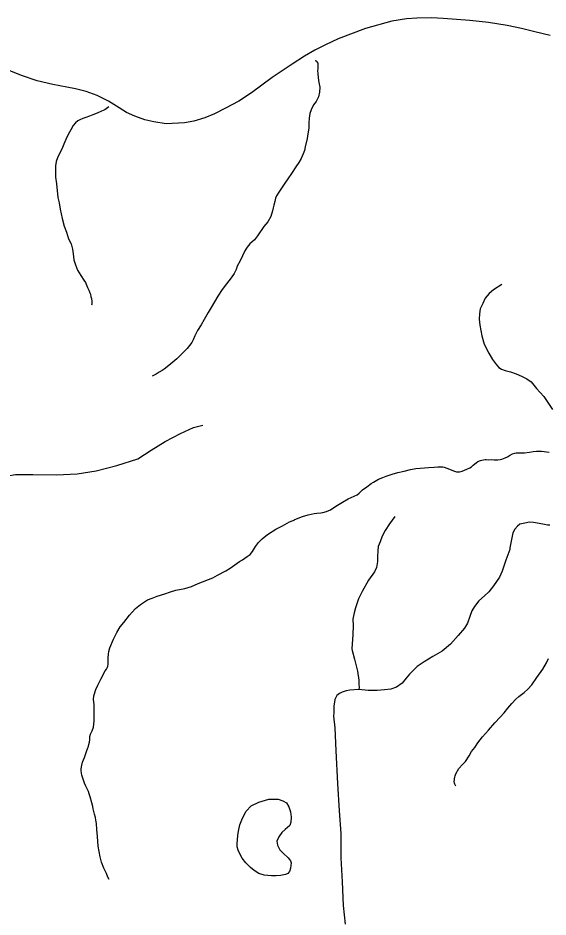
# Model space of a CAD drawing. Extents: x 2220236 to 2384410, y 720751 to 894131.
# Drawn here: x 2319153 to 2322567, y 875066 to 880858 of the extents above; entities that cross this region are included whole.
import ezdxf

# ---------------------------------------------------------------- set-up
doc = ezdxf.new("R2010")
doc.units = 0
doc.layers.add('Default', color=7, linetype='Continuous')

msp = doc.modelspace()

# ---------------------------------------------------------------- linework, layer by layer
at = {"layer": 'Default'}
for points in [[(2322581.3, 880743.9), (2322483, 880768.8), (2322396.9, 880789.9), (2322304.7, 880808.9), (2322182.6, 880829.6), (2322062.4, 880842.2), (2321892.4, 880854.5), (2321818.3, 880857.6), (2321722.5, 880856.7), (2321654.5, 880851.9), (2321560.6, 880836.9), (2321391.3, 880789.1), (2321216.2, 880723.3), (2321134.5, 880684.3), (2321064.9, 880649.7), (2320997.3, 880610.9), (2320917.9, 880560.2), (2320791, 880474.8), (2320656, 880375.4), (2320574.5, 880322.4), (2320489.1, 880277.7), (2320419.6, 880240.8), (2320355.9, 880214.2), (2320286.1, 880193.6), (2320226.3, 880182.9), (2320106.4, 880175.6), (2320028.2, 880188.8), (2319970.2, 880202), (2319905.9, 880225.4), (2319851.7, 880248.8), (2319803.5, 880278.2), (2319735.1, 880321.4), (2319662.5, 880358.7), (2319592.4, 880384), (2319524.1, 880401.2), (2319468, 880412.5), (2319377.9, 880429.6), (2319275.7, 880452.4), (2319175.4, 880487.4), (2319095.1, 880518.5)], [(2321068.9, 880585.2), (2321069.3, 880584.4), (2321075.4, 880578.9), (2321078.5, 880575), (2321083.3, 880567), (2321085.3, 880556.5), (2321085.3, 880550.7), (2321083.3, 880530.8), (2321082.5, 880516.9), (2321083.4, 880500.6), (2321087.3, 880472.7), (2321091.4, 880442.7), (2321097.3, 880410.9), (2321095.3, 880380.4), (2321089.3, 880350.5), (2321073.4, 880320.5), (2321057.3, 880298.4), (2321041.4, 880266.5), (2321033.3, 880242.4), (2321029.4, 880212.8), (2321025.4, 880182.3), (2321025.3, 880146.8), (2321019.3, 880110.6), (2321015.4, 880080.8), (2321003.3, 880028.7), (2320997.3, 880004.6), (2320989.4, 879982.1), (2320977.2, 879952.2), (2320961.3, 879926.9), (2320943.2, 879898.2), (2320915.3, 879856), (2320891.2, 879820.6), (2320871.2, 879794.4), (2320855.3, 879768.3), (2320837.2, 879742.2), (2320817.2, 879712.5), (2320811.2, 879696.7), (2320807.3, 879676.1), (2320801.2, 879652.8), (2320797.2, 879634.5), (2320791.2, 879614.6), (2320781.3, 879578.2), (2320763.2, 879544.6), (2320735.3, 879514.7), (2320695.1, 879454), (2320677.2, 879428.7), (2320647.2, 879402), (2320629.2, 879382.3), (2320613.2, 879358.6), (2320599.1, 879326.2), (2320583.1, 879292.6), (2320565.1, 879258.2), (2320559.1, 879238.4), (2320545.2, 879212.4), (2320525.1, 879184.3), (2320495.1, 879144.7), (2320467, 879108.1), (2320439.1, 879066), (2320418.3, 879028.3), (2320397.2, 878992), (2320377.1, 878960.2), (2320353, 878916.4), (2320333.1, 878880.3), (2320309, 878844.1), (2320290.9, 878810.6), (2320281, 878783.8), (2320273, 878766.2), (2320243.1, 878728.2), (2320203, 878690.3), (2320175, 878662.2), (2320151.1, 878639.8), (2320125, 878618.3), (2320094.9, 878596.5), (2320081, 878587.7), (2320062.9, 878576.3), (2320043, 878563.9), (2320028.9, 878556.1), (2320016.9, 878549.8)], [(2319738.5, 880284.5), (2319712.2, 880267), (2319690.8, 880256.4), (2319662.9, 880243.6), (2319635, 880232.7), (2319612.9, 880224.4), (2319588.8, 880216.8), (2319570.9, 880210.4), (2319550.8, 880202.2), (2319538.9, 880194.3), (2319522.4, 880181.2), (2319508.9, 880164.3), (2319492.9, 880136.6), (2319476.9, 880106.3), (2319460.8, 880074.5), (2319448.8, 880044.6), (2319434.7, 880012.8), (2319418.8, 879980.1), (2319406.8, 879956.6), (2319398.7, 879934.1), (2319394.7, 879904.5), (2319394.7, 879862.7), (2319394.7, 879832.3), (2319399.9, 879789.1), (2319408.7, 879700.8), (2319416.9, 879666.5), (2319424.7, 879626.6), (2319436.8, 879566.5), (2319450.9, 879516.2), (2319464.8, 879478.2), (2319478.8, 879434.5), (2319494.8, 879402.2), (2319504.8, 879368.2), (2319508.8, 879337.9), (2319512.8, 879300.5), (2319522.7, 879266.5), (2319536.9, 879234.2), (2319556.8, 879198), (2319576.8, 879168.5), (2319586.8, 879154.1), (2319600.9, 879121.8), (2319608.8, 879104.1), (2319614.9, 879088), (2319618.9, 879078.3), (2319622.8, 879062.1), (2319626.9, 879049.9), (2319628.7, 879034.3), (2319628.7, 879013.9), (2319626.8, 879008)], [(2322269.6, 879141.6), (2322216.9, 879106.4), (2322187, 879081.8), (2322162.4, 879052), (2322146.6, 879018.6), (2322130.8, 878983.4), (2322125.5, 878951.8), (2322123.8, 878918.4), (2322127.3, 878878), (2322141.3, 878811.2), (2322155.4, 878756.7), (2322185.2, 878698.7), (2322209.8, 878658.2), (2322234.4, 878623.1), (2322250.2, 878605.5), (2322267.8, 878595), (2322290.6, 878587.9), (2322325.8, 878577.4), (2322360.9, 878565.1), (2322396, 878551), (2322431.2, 878533.5), (2322459.3, 878514.1), (2322492.6, 878471.9), (2322540.1, 878419.2), (2322596.3, 878334.8)], [(2318245.3, 877654.2), (2318442.1, 877729.8), (2318659.9, 877805.3), (2318807.4, 877856.3), (2319086.7, 877907.3), (2319137.7, 877917.8), (2319248.3, 877917.8), (2319401.1, 877914.3), (2319534.6, 877921.3), (2319655.8, 877940.7), (2319790.2, 877975.8), (2319923.7, 878018), (2320011.5, 878074.3), (2320101.1, 878130.5), (2320199.5, 878181.5), (2320283.8, 878220.1), (2320343.5, 878234.2)], [(2320935.6, 877625.7), (2320936.7, 877626.8), (2320984.7, 877646.8), (2321022.8, 877656.5), (2321060.8, 877666.3), (2321078.7, 877668.6), (2321102.8, 877670.4), (2321116.7, 877672.6), (2321140.9, 877678.6), (2321164.8, 877690.2), (2321200.8, 877712.2), (2321242.9, 877738.6), (2321278.8, 877760.5), (2321337, 877786.7), (2321351, 877796.2), (2321372.9, 877818.5), (2321400.9, 877838.5), (2321428.8, 877858.7), (2321442.9, 877868.2), (2321474.9, 877886.8), (2321503, 877898.5), (2321524.9, 877906.8), (2321563.1, 877918.2), (2321599, 877930.5), (2321641, 877938.6), (2321681.1, 877948.4), (2321715, 877954.8), (2321771, 877960.3), (2321797.1, 877962.4), (2321833.1, 877964.7), (2321857, 877966.5), (2321880, 877967.4), (2321889, 877967), (2321899.1, 877964), (2321915.2, 877958), (2321933.1, 877950.6), (2321946.9, 877945.5), (2321965.2, 877938.9), (2321977.2, 877934.4), (2321987.6, 877933.2), (2321997.2, 877934.4), (2322014.4, 877939.3), (2322028.2, 877944.7), (2322045.1, 877952), (2322063.7, 877960.9), (2322073.4, 877967.1), (2322085.1, 877976.6), (2322103.2, 877993), (2322114.3, 878000), (2322132.4, 878007.2), (2322141.3, 878010.1), (2322152.3, 878011.4), (2322161.6, 878012.6), (2322169.2, 878012.9), (2322185.9, 878012), (2322203.2, 878012.7), (2322221.1, 878010.8), (2322231.1, 878010.4), (2322243.5, 878010.9), (2322258.4, 878013.1), (2322268.7, 878016.2), (2322291.2, 878024.5), (2322305.1, 878030.7), (2322319.2, 878038.6), (2322339.1, 878050.3), (2322353.4, 878054.8), (2322361.3, 878056.8), (2322378.5, 878057.5), (2322391.3, 878056.4), (2322415.3, 878056.6), (2322447.4, 878060.3), (2322471.2, 878064.7), (2322492.9, 878067.2), (2322524.5, 878066.9), (2322575.2, 878060.7)], [(2320814.7, 877564.2), (2320856.8, 877586.5), (2320902.7, 877612.2), (2320935.6, 877625.7)], [(2321580.1, 877645.8), (2321546.7, 877600.1), (2321518.6, 877556.2), (2321499.3, 877519.3), (2321485.3, 877482.4), (2321473, 877452.5), (2321471.2, 877426.1), (2321469.5, 877387.5), (2321467.7, 877355.8), (2321462.4, 877318.9), (2321448.4, 877290.8), (2321411.5, 877236.3), (2321369.3, 877164.3), (2321346.5, 877115), (2321327.2, 877057), (2321318.4, 877025.4), (2321309.6, 876985), (2321311.4, 876944.5), (2321309.6, 876886.5), (2321304.3, 876793.4), (2321306.1, 876782.8), (2321321, 876728.4), (2321340.4, 876651), (2321349.1, 876593), (2321349.1, 876564.9), (2321350.9, 876547.3), (2321349.1, 876531.5)], [(2322578.7, 877589.6), (2322562.9, 877589.6), (2322543.6, 877594.9), (2322510.2, 877601.9), (2322473.3, 877607.2), (2322448.7, 877608.9), (2322417.1, 877603.7), (2322385.5, 877596.6), (2322369.7, 877584.3), (2322353.9, 877565), (2322339.8, 877542.1), (2322334.5, 877508.7), (2322320.5, 877445.5), (2322320.5, 877434.9), (2322295.9, 877364.6), (2322271.3, 877294.3), (2322253.7, 877255.6), (2322216.9, 877199.4), (2322185.2, 877160.7), (2322157.1, 877136.1), (2322122, 877102.7), (2322093.9, 877065.8), (2322076.3, 877039.5), (2322064, 877002.5), (2322048.2, 876958.6), (2322028.9, 876927), (2321988.5, 876879.5), (2321939.3, 876823.3), (2321884.9, 876779.3), (2321825.2, 876744.2), (2321768.9, 876710.8), (2321725, 876679.1), (2321675.8, 876631.7), (2321653, 876605.3), (2321626.7, 876573.7), (2321591.5, 876547.3), (2321554.6, 876535), (2321514.2, 876529.7), (2321466.8, 876526.2), (2321408.9, 876524.5), (2321349.1, 876531.5)], [(2319739.7, 875308), (2319731.7, 875322.5), (2319721.8, 875345.9), (2319705.7, 875382), (2319701.7, 875391.8), (2319695.8, 875408), (2319691.7, 875420.1), (2319685.9, 875436.2), (2319681.7, 875454.1), (2319669.7, 875521.8), (2319665.5, 875585.6), (2319659.9, 875630.4), (2319657.9, 875668.2), (2319653.8, 875690.2), (2319651.8, 875706.5), (2319645.9, 875728.3), (2319637.9, 875762.6), (2319633.8, 875777.8), (2319627.8, 875802.2), (2319617.9, 875840.4), (2319611.9, 875860), (2319607.9, 875874.4), (2319597.9, 875892.2), (2319589.8, 875909.9), (2319581.8, 875928.4), (2319575.9, 875942.1), (2319572, 875954.2), (2319567.9, 875966.4), (2319563.9, 875980.2), (2319561.8, 875992.4), (2319559.9, 876010.3), (2319560, 876021.9), (2319563.9, 876044.3), (2319567.9, 876064), (2319581.8, 876094.2), (2319595.8, 876138.2), (2319600, 876149.8), (2319605.9, 876166.4), (2319610, 876178.2), (2319613.8, 876192.4), (2319616, 876207.9), (2319616, 876228.5), (2319619.9, 876244.2), (2319630, 876266.1), (2319639.1, 876289.2), (2319644.1, 876328.1), (2319644, 876373.3), (2319643.3, 876411.7), (2319642.8, 876436.3), (2319638.1, 876468.1), (2319642, 876490.4), (2319654.1, 876532), (2319666, 876560.5), (2319686, 876598.1), (2319714, 876652.7), (2319722.2, 876662), (2319730, 876676.3), (2319732.2, 876682), (2319734.1, 876694.5), (2319734.2, 876705.9), (2319734.2, 876736.3), (2319736.1, 876758.6), (2319738.1, 876776.7), (2319744.2, 876800), (2319768.3, 876856.8), (2319790.1, 876898.7), (2319810.3, 876934.7), (2319834.3, 876964.5), (2319870.2, 877010.2), (2319888.2, 877030.6), (2319910.2, 877054.5), (2319942.4, 877080.4), (2319986.4, 877108.6), (2320016.3, 877120.4), (2320048.5, 877132.4), (2320098.4, 877148.4), (2320134.3, 877160.5), (2320170.3, 877172.6), (2320226.5, 877182.3), (2320270.3, 877196.5), (2320314.4, 877214.7), (2320408.5, 877252.2), (2320438.4, 877268.2), (2320492.5, 877296.6), (2320518.6, 877314.1), (2320564.5, 877346.4), (2320580.5, 877356.1), (2320598.6, 877368.2), (2320614.6, 877378.1), (2320628.6, 877388.5), (2320648.6, 877402.3), (2320662.7, 877420.1), (2320682.6, 877452.1), (2320702.5, 877478.3), (2320724.6, 877502.2), (2320760.6, 877530.1), (2320814.7, 877564.2)], [(2321972.6, 875910), (2321966.5, 875921.9), (2321964.6, 875928.4), (2321963.5, 875940), (2321963.7, 875949.8), (2321964.4, 875956.4), (2321965.8, 875966.3), (2321968.4, 875976.2), (2321972.2, 875987.8), (2321992.9, 876023.2), (2322016.5, 876048), (2322034.5, 876068.4), (2322058.6, 876103.8), (2322074.7, 876132.4), (2322094.6, 876157.9), (2322114.6, 876188.1), (2322144.8, 876227.9), (2322182.7, 876270.5), (2322224.8, 876316.7), (2322258.7, 876354.1), (2322284.7, 876382.1), (2322308.7, 876411.9), (2322332.9, 876442.5), (2322358.7, 876470.6), (2322378.7, 876486.2), (2322412.8, 876512.3), (2322436.7, 876534.4), (2322462.8, 876562.7), (2322494.9, 876608.3), (2322532.9, 876664), (2322556.8, 876704.4), (2322570.9, 876732)], [(2321349.1, 876531.5), (2321291.2, 876528), (2321266.6, 876522.7), (2321240.2, 876513.9), (2321224.4, 876506.9), (2321206.9, 876492.8), (2321194.6, 876468.2), (2321191, 876452.4), (2321187.5, 876424.3), (2321187.5, 876382.1), (2321185.8, 876361), (2321194.6, 876285.4), (2321199.8, 876137.8), (2321210.4, 875926.9), (2321220.9, 875751.1), (2321233.2, 875603.5), (2321233.2, 875447), (2321242, 875294.1), (2321247.3, 875141.2), (2321259.8, 875019.9)], [(2320564.1, 875537.1), (2320568.3, 875590.7), (2320572.1, 875618.6), (2320582.1, 875659.3), (2320598.3, 875703.3), (2320622.2, 875748.7), (2320654.2, 875782.9), (2320704.3, 875807.1), (2320768.3, 875825.4), (2320798.1, 875826.6), (2320828.4, 875825.2), (2320859, 875814.3), (2320882.4, 875801.2), (2320898, 875775.7), (2320908.4, 875743.3), (2320912.4, 875708.8), (2320910.3, 875676.9), (2320904.3, 875656.9), (2320874.4, 875631), (2320852.3, 875611.3), (2320832.3, 875583.3), (2320820.6, 875555.8), (2320824.3, 875528.9), (2320840.3, 875499.2), (2320860.3, 875477), (2320892.3, 875447.1), (2320901.3, 875437.6), (2320907.3, 875428.9), (2320910.7, 875422.4), (2320912.2, 875415.1), (2320908.2, 875380.5), (2320900.7, 875360.6), (2320890.2, 875347), (2320876.5, 875339.8), (2320864.2, 875337.7), (2320843.9, 875334.5), (2320815.4, 875331.5), (2320786.2, 875331.3), (2320738.2, 875336.7), (2320704.1, 875347.5), (2320674.2, 875365.1), (2320649.9, 875385.5), (2320620.3, 875415.5), (2320597.2, 875446.6), (2320578.2, 875481), (2320570.3, 875497.9), (2320564.2, 875519.1), (2320564.1, 875537.1)]]:
    msp.add_lwpolyline(points, dxfattribs=at)

doc.saveas('drawing.dxf')
